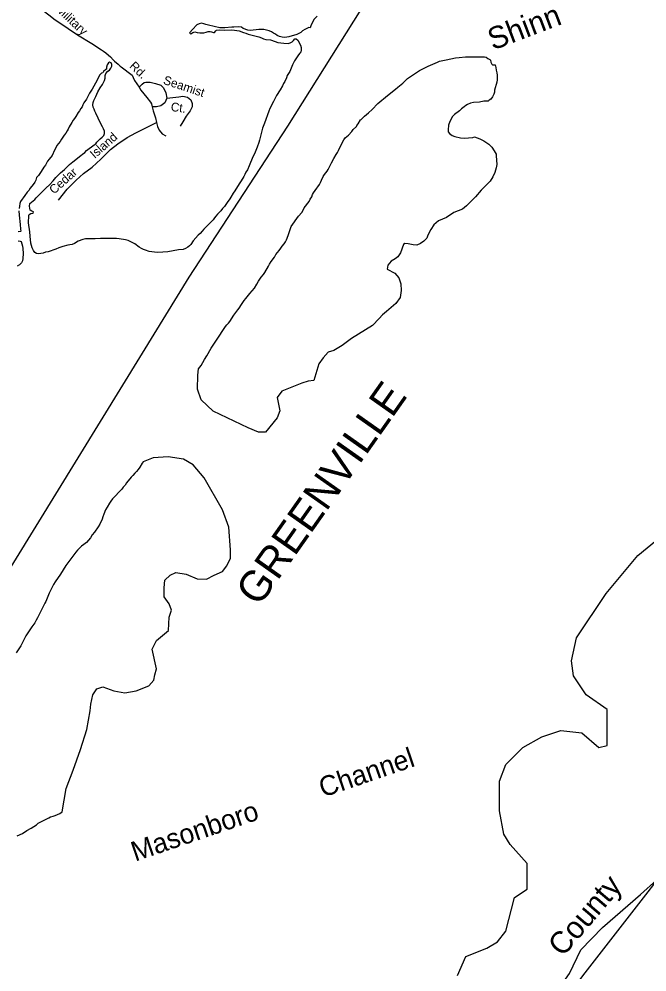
# Model space of a CAD drawing. Extents: x 1945482 to 2853149, y 66427 to 1015778.
# Drawn here: x 2352011 to 2356698, y 155404 to 162514 of the extents above; entities that cross this region are included whole.
import ezdxf

# ---------------------------------------------------------------- set-up
doc = ezdxf.new("R2010")
doc.units = 0
for name, color, linetype in [('Old_Level_10', 7, 'Continuous'), ('Old_Level_19', 7, 'Continuous'), ('Old_Level_21', 7, 'Continuous'), ('Old_Level_35', 7, 'Continuous'), ('Old_Level_48', 7, 'Continuous'), ('Old_Level_49', 7, 'Continuous'), ('Old_Level_52', 7, 'Continuous'), ('Old_Level_60', 7, 'Continuous'), ('Old_Level_61', 7, 'Continuous')]:
    doc.layers.add(name, color=color, linetype=linetype)

msp = doc.modelspace()

# ---------------------------------------------------------------- linework, layer by layer
at = {"layer": 'Old_Level_35'}
for points in [[(2351776.3, 162958.2), (2351948.5, 162802.9), (2352046.4, 162708.6), (2352127.4, 162638), (2352203.9, 162568.8), (2352243.2, 162538.5), (2352272, 162515.7), (2352376.9, 162443.7), (2352446.7, 162396.6), (2352553.3, 162332.5), (2352625.4, 162285.5), (2352642, 162274), (2352658.2, 162262.8), (2352678.9, 162245.6), (2352693.5, 162232.1), (2352714.4, 162210.9), (2352724.7, 162199.5), (2352749.9, 162176.2), (2352766.1, 162163.1), (2352774, 162158.3)], [(2352774, 162158.3), (2352854.9, 162095.5), (2352863.2, 162078.9), (2352873.2, 162055.7), (2352907.2, 162006.6)], [(2352907.2, 162006.6), (2352929.6, 162029.1), (2352944.6, 162040.7), (2352957.8, 162044), (2352991, 162042.4), (2353030.9, 162034.1), (2353069, 162020.8), (2353089, 162000.9), (2353107.2, 161962.7), (2353115.5, 161922.8), (2353100.6, 161889.6), (2353069, 161866.3), (2353037.5, 161859.7), (2353004.9, 161859.7)], [(2352907.2, 162006.6), (2352919.7, 161982.6), (2352964.5, 161929.4), (2352992.7, 161894.6), (2352999.3, 161881.3), (2353004.9, 161859.7)], [(2353115.5, 161922.8), (2353204.6, 161934.1), (2353234.4, 161938.4), (2353268.6, 161929.9), (2353294.1, 161910.7), (2353302.7, 161885.1), (2353302.7, 161859.5), (2353287.7, 161829.6), (2353257.9, 161789.1), (2353234.4, 161746.4), (2353213.1, 161714.4)], [(2353004.9, 161859.7), (2353012.6, 161829.8), (2353029.2, 161776.7), (2353036.5, 161743.2)], [(2352306, 161161.5), (2352370, 161244.2), (2352436.7, 161310.9), (2352492.7, 161361.7), (2352556.7, 161409.7), (2352620.7, 161468.4), (2352692.7, 161540.5), (2352748.8, 161583.2), (2352818.1, 161631.3), (2352882.1, 161666), (2353036.5, 161743.2)], [(2353036.5, 161743.2), (2353044.2, 161711.9), (2353057.4, 161685.3), (2353080.7, 161658.7), (2353105.6, 161642.1)]]:
    msp.add_lwpolyline(points, dxfattribs=at)
at = {"layer": 'Old_Level_48'}
msp.add_lwpolyline([(2355274.4, 163720), (2354014, 161715), (2353278.8, 160588.5), (2352929.2, 160020.4), (2349898.6, 155096.5), (2347115.6, 150577.3)], dxfattribs=at)
at = {"layer": 'Old_Level_49'}
msp.add_lwpolyline([(2355274.4, 163720), (2354014, 161715), (2353278.8, 160588.5), (2352929.2, 160020.4), (2349898.6, 155096.5), (2347115.6, 150577.3)], dxfattribs=at)
at = {"layer": 'Old_Level_52'}
msp.add_lwpolyline([(2352240.5, 148314.1), (2352613.6, 149288.5), (2353029.6, 150053.8), (2353303.9, 150561.6), (2353490.4, 150998.4), (2353761, 151655.4), (2353919.5, 151995.2), (2354106.1, 152267.7), (2354430.7, 152790.4), (2354581.8, 153006.9), (2354844.9, 153436.3), (2355020.3, 153738.7), (2355341.2, 154246.4), (2355607.9, 154623.5), (2355869.1, 155034.2), (2356121, 155392.6), (2356204.9, 155568), (2356365.4, 155736), (2356649, 155982.4), (2356772.1, 156090.7)], dxfattribs=at)
at = {"layer": 'Old_Level_60'}
for points in [[(2354237.5, 162536), (2354214.7, 162512.5), (2354192.5, 162469.8), (2354185, 162448.1), (2354173.5, 162451.7), (2354143.5, 162436.2), (2354127.2, 162424.9), (2354113.5, 162414), (2354100, 162406.4), (2354084.5, 162399.8), (2354025.7, 162382), (2354009.2, 162378.8), (2353991.7, 162377.5), (2353975.5, 162377.8), (2353955.2, 162383.2), (2353938.2, 162390.1), (2353925.2, 162400.1), (2353911, 162409.6), (2353895.5, 162418.1), (2353878.5, 162425.7), (2353837.2, 162435.2), (2353822.2, 162436.8), (2353802, 162436.1), (2353740, 162429.7), (2353719.7, 162431.7), (2353684.7, 162444.7), (2353670.5, 162453.6), (2353652.2, 162455.9), (2353615.5, 162452.3), (2353600, 162452.4), (2353546.5, 162449.1), (2353509.5, 162449.3), (2353424.7, 162467.9), (2353405.7, 162473.4), (2353390.5, 162479.2), (2353372.7, 162482.4), (2353354.5, 162478.9), (2353339.2, 162470.8), (2353305.7, 162436.4), (2353285.5, 162413), (2353284.2, 162407.9), (2353293.5, 162403.8), (2353309, 162412.8), (2353324.2, 162419.2), (2353341, 162414.3), (2353359.5, 162411.4), (2353374.7, 162410.3), (2353391, 162411.8), (2353407, 162415.7), (2353421.7, 162420.4), (2353438.5, 162421.6), (2353448.7, 162419.6), (2353462.2, 162412.6), (2353469.7, 162413.4), (2353479.7, 162426.7), (2353484.7, 162431.6), (2353504, 162432.7), (2353542.2, 162431.4), (2353599.2, 162432.4), (2353618.5, 162432), (2353653.5, 162426.7), (2353686.7, 162414.5), (2353703, 162407.7), (2353720.2, 162402), (2353802, 162382.4), (2353820.2, 162374.8), (2353835.7, 162367.3), (2353852.5, 162361.9), (2353887.2, 162358.7), (2353922.5, 162346.5), (2353944, 162340.2), (2353988, 162334.5), (2354020.7, 162332.5), (2354036, 162335.4), (2354049, 162343), (2354060, 162354.5), (2354069.5, 162366.6), (2354079.5, 162367.3), (2354092, 162356.7), (2354113.2, 162319.2), (2354117, 162300.5), (2354117.7, 162284.4)], [(2354117.7, 162284.4), (2354115.7, 162266.5), (2354106, 162258.5), (2354096, 162246.3), (2354068, 162202.4), (2354053, 162171.3), (2354032, 162123.6), (2354013.7, 162092.5), (2354007.5, 162075.1), (2353995, 162049.2), (2353985.5, 162033.5), (2353977.5, 162016.4), (2353961, 161986.9), (2353933.2, 161944.2), (2353919, 161913.4), (2353909.7, 161898.1), (2353882.2, 161847.4), (2353874.5, 161827.7), (2353844, 161738.2), (2353828.2, 161700.4), (2353810.7, 161629.8), (2353807.2, 161611.5), (2353802, 161592.6), (2353789.7, 161559.1), (2353773.2, 161520), (2353767, 161503.3), (2353757, 161485.2), (2353729.7, 161419.6), (2353715.2, 161389), (2353704.5, 161370.3), (2353697.5, 161353.8), (2353689, 161340.1), (2353682, 161326.4), (2353641.7, 161264.9), (2353621.7, 161231.5), (2353609, 161215.6), (2353593, 161185.5), (2353583.5, 161173.1), (2353565.7, 161145.5), (2353544.5, 161115.5), (2353529.7, 161099.9), (2353517, 161083.1), (2353492, 161058.3), (2353480, 161044.3), (2353471.2, 161029.6), (2353459.5, 161015.2), (2353421, 160976), (2353405.7, 160962.1), (2353390, 160946), (2353377.7, 160930.4), (2353363.5, 160914.9), (2353347.7, 160901.5), (2353311.7, 160859.3), (2353294.2, 160832), (2353282.5, 160821.4), (2353270.2, 160812.5)], [(2352655, 162091.9), (2352658.2, 162107.1), (2352674.7, 162124.3), (2352686.7, 162133.7), (2352695.7, 162147.1), (2352703.5, 162161.8), (2352705, 162175.4), (2352698.5, 162188.2), (2352687, 162192.8), (2352679.5, 162187.4), (2352669.5, 162173.2), (2352663, 162155.3), (2352663, 162139.4), (2352658.2, 162137.3), (2352641.7, 162122.2), (2352636, 162113.8), (2352626, 162110.1), (2352614.7, 162097.3), (2352581.5, 162034.6), (2352556.2, 161990.8), (2352537.7, 161961.3), (2352514.5, 161915.3), (2352496, 161888.1), (2352487.7, 161873.5), (2352481.2, 161859.9), (2352471.5, 161847.1), (2352462.7, 161829.3), (2352453.5, 161817.2), (2352435.2, 161786.1), (2352424.2, 161773.2), (2352414.5, 161759.9), (2352405, 161741.7), (2352386.5, 161710.5), (2352378.2, 161692.9), (2352370.5, 161679), (2352359.5, 161662), (2352347.7, 161647.3), (2352329.2, 161616.9), (2352318, 161600.9), (2352293.5, 161571.2), (2352285.2, 161551.9), (2352275.5, 161535.2), (2352257.7, 161497), (2352235.5, 161468.4), (2352224.2, 161452.4), (2352216, 161439.6), (2352208, 161424.6), (2352195.5, 161409.3), (2352176.2, 161376.6), (2352165.5, 161362), (2352156, 161346.4), (2352142.5, 161330.5), (2352135.5, 161312.9), (2352128.2, 161297.9), (2352117.5, 161279.1), (2352095, 161252.4), (2352083.2, 161235.3), (2352072.5, 161223), (2352053.5, 161197.8), (2352023, 161151.5), (2352018, 161137.6), (2352014, 161118.1), (2352011, 161100.5)], [(2353270.2, 160812.5), (2353254.5, 160803.2), (2353236, 160795.6), (2353202.5, 160791.4), (2353161, 160784.5), (2353122, 160776.7), (2353083.2, 160773.4), (2353045, 160773), (2353023, 160774.7), (2352983.5, 160779.9), (2352954.2, 160788.5), (2352939.5, 160794), (2352924.2, 160801.1), (2352906.7, 160812.6), (2352875.2, 160836.4), (2352841.5, 160854.7), (2352825.2, 160861.1), (2352806.7, 160866.6), (2352758, 160875.3), (2352739, 160877.1), (2352683, 160877.6), (2352618.7, 160875.9), (2352578.7, 160873.8), (2352507, 160873.8), (2352488, 160869), (2352453.2, 160856), (2352425.2, 160839), (2352407.2, 160831.2), (2352391.5, 160828.4), (2352376, 160826.7), (2352338.5, 160816.2), (2352307, 160806), (2352286.5, 160797.1), (2352228.5, 160778.3), (2352209.5, 160773.6), (2352192, 160766.8), (2352156.7, 160761), (2352142.7, 160765), (2352130, 160773.3), (2352119, 160787.9), (2352108.5, 160806.9), (2352099.5, 160841.4), (2352093, 160893.6), (2352091.5, 160927.4), (2352083, 160993.1), (2352083.5, 161047), (2352086.7, 161055.5), (2352098, 161062.2), (2352116, 161064.7), (2352119.5, 161075.5), (2352106.2, 161080.5), (2352094, 161087), (2352089, 161118.7), (2352092.7, 161137.4), (2352128, 161167.6), (2352138, 161178.8), (2352187.7, 161229.4), (2352203.2, 161243.9), (2352213, 161255.7), (2352239.2, 161277.9), (2352266.2, 161306.8), (2352274.7, 161319.3), (2352286.5, 161332.3), (2352319.7, 161366.4), (2352351.2, 161390.5), (2352388.7, 161428.8), (2352412.5, 161449.7), (2352471.7, 161495.8), (2352484.5, 161504.8), (2352501, 161518.7), (2352515, 161532.5), (2352570.7, 161574.9), (2352583.5, 161583.7), (2352592.5, 161595.7), (2352604, 161607.5), (2352617.5, 161619.9), (2352632, 161631.6), (2352643.5, 161644.9), (2352649.5, 161660.4), (2352648.5, 161677), (2352642, 161695.2), (2352634.5, 161710.7), (2352616.7, 161742.4), (2352600.7, 161774.8), (2352584, 161811.5), (2352576, 161825.9), (2352570.7, 161841.3), (2352564, 161857.1), (2352562.2, 161873.7), (2352565, 161891.8), (2352570, 161906.8), (2352585.2, 161935.6), (2352593, 161953), (2352598.5, 161970.4), (2352616.5, 162000), (2352633.7, 162025.2), (2352649, 162055.4), (2352653.5, 162073.3), (2352655, 162091.9)], [(2352010.5, 161082.5), (2352012.7, 161051.2), (2352020.5, 160981.7), (2352022.5, 160946.1), (2352025, 160930.8), (2352021, 160929.1), (2352005, 160926.3)], [(2352003.7, 160858.7), (2352019.5, 160855.5), (2352027.5, 160853.1), (2352036.2, 160820.2), (2352038.5, 160801.7), (2352041, 160765.2), (2352040.5, 160726.7), (2352038.2, 160709.1), (2352030.2, 160694.9), (2352014.7, 160680.2), (2351998.2, 160670.4)], [(2355283, 155376.9), (2355346, 155518.7), (2355503.6, 155581.7), (2355582.4, 155629), (2355645.4, 155707.8), (2355708.4, 155959.9), (2355803, 156022.9), (2355803, 156212), (2355676.9, 156353.8), (2355629.7, 156432.6), (2355598.1, 156605.9), (2355598.1, 156826.5), (2355645.4, 156952.6), (2355771.5, 157078.6), (2355913.3, 157157.4), (2356055.1, 157204.7), (2356212.7, 157188.9), (2356338.7, 157078.6), (2356401.7, 157094.4), (2356401.7, 157141.7), (2356401.7, 157362.3), (2356244.2, 157472.6), (2356149.6, 157614.4), (2356133.9, 157724.7), (2356173.3, 157898), (2356393.9, 158228.9), (2356630.2, 158512.5), (2356882.3, 158717.4)], [(2359923.4, 158670.1), (2359608.3, 158607.1), (2359414.9, 158515), (2358724.6, 158100.8), (2357234.1, 156683), (2356216.2, 155374.3), (2355380.1, 154247.3), (2354725.7, 153229.4), (2354107.7, 152175.1), (2353526, 150975.4), (2352980.7, 149884.8), (2352471.7, 148721.4), (2351962.8, 147485.4), (2351453.8, 146322.1), (2350944.8, 145231.5), (2350508.6, 144068.1), (2350310, 143521.9), (2350198.7, 143254), (2350173.6, 143235.2), (2350047, 143041.7), (2350009.2, 142948.4)]]:
    msp.add_lwpolyline(points, dxfattribs=at)
at = {"layer": 'Old_Level_61'}
for points in [[(2354310.5, 161379.3), (2354318.5, 161392.2), (2354342.5, 161441.1), (2354360.2, 161473.3), (2354377.5, 161504.1), (2354387.5, 161518.1), (2354396, 161532.4), (2354425.2, 161596.1), (2354435.5, 161613.6), (2354444.7, 161626.7), (2354470.5, 161648.3), (2354495.5, 161676), (2354505.7, 161688.7), (2354529.5, 161712.2), (2354532.7, 161720), (2354541.7, 161732.9), (2354559.2, 161761.1), (2354563.7, 161763.4), (2354589.2, 161788.7), (2354619.2, 161813), (2354647.2, 161838.2), (2354688.7, 161883), (2354760.7, 161942.8), (2354821.7, 161990.6), (2354837.5, 162005.9), (2354876.2, 162036.8), (2354911.7, 162071.2), (2354969.7, 162111.2), (2355000, 162130.3), (2355039, 162149.4), (2355065.7, 162163.6), (2355134.5, 162193.5), (2355149.2, 162198.6), (2355200, 162210.6), (2355268.5, 162223.5), (2355297, 162227.6), (2355343.7, 162232.5), (2355364.5, 162231.8), (2355439.2, 162231.6), (2355464, 162232.7), (2355485.7, 162231.9), (2355498.2, 162229.1), (2355510.7, 162220.1), (2355525, 162212.9), (2355530.7, 162206.6), (2355533, 162191.1), (2355539.5, 162176.6), (2355545.2, 162172.1), (2355560.5, 162173.2), (2355564.2, 162171.9), (2355569, 162153.2), (2355572, 162132.1), (2355577.7, 162111.6), (2355581, 162095.4), (2355581, 162061.6), (2355577.5, 162043.4), (2355561.2, 161982.9), (2355559, 161967.3), (2355554, 161952.3), (2355544.5, 161932.4), (2355533.5, 161917.1), (2355520.5, 161908.6), (2355512.5, 161901.5), (2355480.5, 161900.1), (2355448.5, 161894.6), (2355403.7, 161890.7), (2355381, 161886.1), (2355359, 161877.5), (2355345.2, 161869.4), (2355334.2, 161858.7), (2355314.2, 161844.1), (2355297.7, 161829), (2355260.5, 161801.4), (2355247.5, 161787.1), (2355227, 161750.8), (2355215.7, 161722.2), (2355213.2, 161687.3), (2355215, 161672.9), (2355224.5, 161660.8), (2355243.7, 161645.6), (2355263, 161638.3), (2355306.7, 161626.6), (2355333, 161625), (2355398.7, 161631.2), (2355411.5, 161634.4), (2355450, 161620.8), (2355481.2, 161604.5), (2355517.5, 161581.3), (2355539.5, 161557.1), (2355558.7, 161530.5), (2355571.7, 161506.2), (2355571.7, 161494.1), (2355578.2, 161428.7), (2355573, 161404.4), (2355562.7, 161369.3), (2355548.5, 161337.8), (2355526.5, 161305.1), (2355487.7, 161263.9), (2355461.7, 161237.2), (2355418, 161187.6)], [(2354185, 161170.6), (2354195.7, 161187.1), (2354202.5, 161203.7), (2354209.7, 161218.5), (2354222, 161233.6), (2354253.5, 161278.9), (2354261.5, 161294.5), (2354268.2, 161310.9), (2354282, 161339.8), (2354290.5, 161352.9), (2354310.5, 161379.3)], [(2355418, 161187.6), (2355350.7, 161120.9), (2355322.2, 161095.5), (2355256.5, 161070), (2355202.2, 161032.5), (2355142.7, 161008.2), (2355106.5, 160979.2), (2355084.5, 160944), (2355061.2, 160901.6), (2355054.5, 160880.3), (2355031.7, 160857.5), (2355008, 160838.9), (2354979.7, 160827.9), (2354951.7, 160828.3), (2354915.2, 160836.3), (2354891.7, 160839.3), (2354879.7, 160830.9), (2354859.5, 160768.7), (2354847.2, 160754.3), (2354837.5, 160739.1), (2354819.7, 160725.4), (2354789.5, 160706.4), (2354764.2, 160676.4), (2354759.7, 160648.5), (2354817, 160618.4), (2354846.7, 160584.1), (2354860.5, 160539), (2354862.7, 160489.7), (2354855.7, 160436), (2354823.7, 160391), (2354755, 160330.8), (2354725.2, 160307.2), (2354698, 160279.3), (2354648.5, 160227.6), (2354493.2, 160129.6), (2354423.5, 160079.1), (2354360.2, 160040.5), (2354319, 160028.6), (2354281, 159987), (2354249.2, 159942.4), (2354211.2, 159817.7), (2354170, 159811.7), (2354122.5, 159796.9), (2354046.5, 159767.2), (2353973.7, 159737.5), (2353938.7, 159689.9), (2353957.7, 159591.9), (2353938.7, 159538.5), (2353850.2, 159431.5), (2353799.5, 159431.5), (2353720.2, 159464.2), (2353460.5, 159589), (2353371.7, 159672.1), (2353343.2, 159752.3), (2353346.5, 159856.3), (2353351.7, 159904.7), (2353370.5, 159928.6), (2353394.5, 159972.6), (2353412.7, 160000), (2353446.2, 160057.8), (2353466.2, 160089.3), (2353485.5, 160117.5), (2353551, 160219.4), (2353562.2, 160233.5), (2353573.5, 160245), (2353583.7, 160258.1), (2353613.7, 160305.4), (2353645, 160344.2), (2353654.7, 160357.5), (2353670.7, 160384.6), (2353682, 160398.8), (2353692.5, 160414.8), (2353703.7, 160429.7), (2353723.5, 160452.7), (2353733.5, 160466.7), (2353768, 160506.1), (2353785, 160535.6), (2353799.7, 160557.5), (2353818.2, 160588.1), (2353836.2, 160608.9), (2353845.7, 160623), (2353872.5, 160669.5), (2353880.5, 160685.3), (2353892, 160703.9), (2353918.7, 160738.4), (2353928.2, 160756.3), (2353952.5, 160786.3), (2353964.2, 160804.2), (2353975, 160818.3), (2353990.5, 160836.7), (2353999.2, 160850.5), (2354007.2, 160866.2), (2354020.5, 160898.7), (2354031.2, 160935.6), (2354042, 160966), (2354096.7, 161043.5), (2354121.5, 161071.6), (2354131.5, 161087.9), (2354140.2, 161104.8), (2354176.2, 161153.3)], [(2354176.2, 161153.3), (2354185, 161170.6)], [(2352937.5, 159211), (2352930.2, 159200.7), (2352912.5, 159169.2), (2352900, 159152.8), (2352888, 159139.1), (2352874.5, 159125.5), (2352861.2, 159108.8), (2352848, 159096.6), (2352813.5, 159052.7), (2352802.7, 159036), (2352788.5, 159020.1), (2352777.7, 159006.4), (2352709, 158934.9), (2352697, 158917.9), (2352686.5, 158901.3), (2352670, 158872.2), (2352657.7, 158853.2), (2352644.7, 158820.4), (2352637.5, 158799), (2352630.7, 158783.4), (2352613, 158745.5), (2352602, 158725.9), (2352574.5, 158686.4), (2352558.2, 158664.5), (2352545, 158642.8), (2352530.2, 158624.8), (2352514.7, 158608.2), (2352496, 158592.4), (2352478.2, 158580), (2352448, 158552), (2352435, 158536.3), (2352359.2, 158436.7), (2352319.5, 158371.5), (2352280, 158315), (2352267.7, 158296.1), (2352236, 158230.2), (2352211, 158168.9), (2352203.2, 158154.7), (2352197.5, 158146.6), (2352170, 158085.3), (2352148.5, 158045.9), (2352138.5, 158029.1), (2352129.2, 158009.8), (2352107.2, 157980.3), (2352076.2, 157934.6), (2352062.7, 157911.4), (2352024.5, 157837.7), (2351989, 157784.8)], [(2351997.7, 156418.8), (2352037.2, 156436.9), (2352069.5, 156460.5), (2352102, 156476.4), (2352141.5, 156502.9), (2352153.5, 156513), (2352218.5, 156547.5), (2352233, 156554.7), (2352247, 156560.4), (2352265.5, 156567.5), (2352281.5, 156572.1), (2352316.2, 156585.3), (2352333, 156597.7), (2352362.2, 156772.1), (2352415.5, 156910.3), (2352468.7, 157063.8), (2352517.7, 157213.6), (2352542.2, 157351.7), (2352546.5, 157401.6), (2352562.7, 157470.7), (2352591.5, 157516.8), (2352636.5, 157532.2), (2352718.5, 157501.5), (2352800.2, 157486.1), (2352886.2, 157501.5), (2352980.5, 157539.8), (2353017.2, 157582.1), (2353025.5, 157620.5), (2353037.7, 157666.5), (2353005, 157812.4), (2353037.7, 157877.6), (2353127.7, 157950.6), (2353131.7, 158050.4), (2353148.2, 158104.1), (2353131.7, 158150.2), (2353095, 158203.9), (2353095, 158269.2), (2353099, 158326.8), (2353140, 158365.2), (2353181, 158384.3), (2353258.7, 158372.8), (2353340.7, 158338.3), (2353410.2, 158334.5), (2353467.5, 158365.2), (2353529, 158392), (2353561.7, 158434.3), (2353590.2, 158491.8), (2353590.2, 158553.3), (2353578, 158722.2), (2353529, 158852.7), (2353393.7, 159090.7), (2353312, 159186.6), (2353238.2, 159228.9), (2353123.7, 159248.1), (2353013.2, 159240.4), (2352937.5, 159211)]]:
    msp.add_lwpolyline(points, dxfattribs=at)

# ---------------------------------------------------------------- texts
at = {"layer": 'Old_Level_10'}
for s, rotation, p in [('Military', 316.45045, (2352284, 162578.5)), ('Rd.', 316.45045, (2352830.3, 162156.7)), ('Seamist', 341.46416, (2353082.4, 162031.7)), ('Ct.', 352.81905, (2353140.8, 161828.5)), ('Island', 41.34025, (2352575.7, 161469.9)), ('Cedar', 41.34025, (2352271.7, 161203.5))]:
    msp.add_text(s, height=65.62, rotation=rotation, dxfattribs=at).set_placement(p)
at = {"layer": 'Old_Level_19'}
msp.add_text('County', height=164.04, rotation=49.60379, dxfattribs=at).set_placement((2356070, 155510.3))
at = {"layer": 'Old_Level_21'}
for s, height, rotation, p in [('Shinn', 164.04, 20.74384, (2355548.2, 162279.2)), ('GREENVILLE ', 229.658, 54.82203, (2353802.5, 158122.7)), ('Masonboro         Channel', 147.638, 18.81678, (2352877.6, 156226.8))]:
    msp.add_text(s, height=height, rotation=rotation, dxfattribs=at).set_placement(p)

doc.saveas('drawing.dxf')
